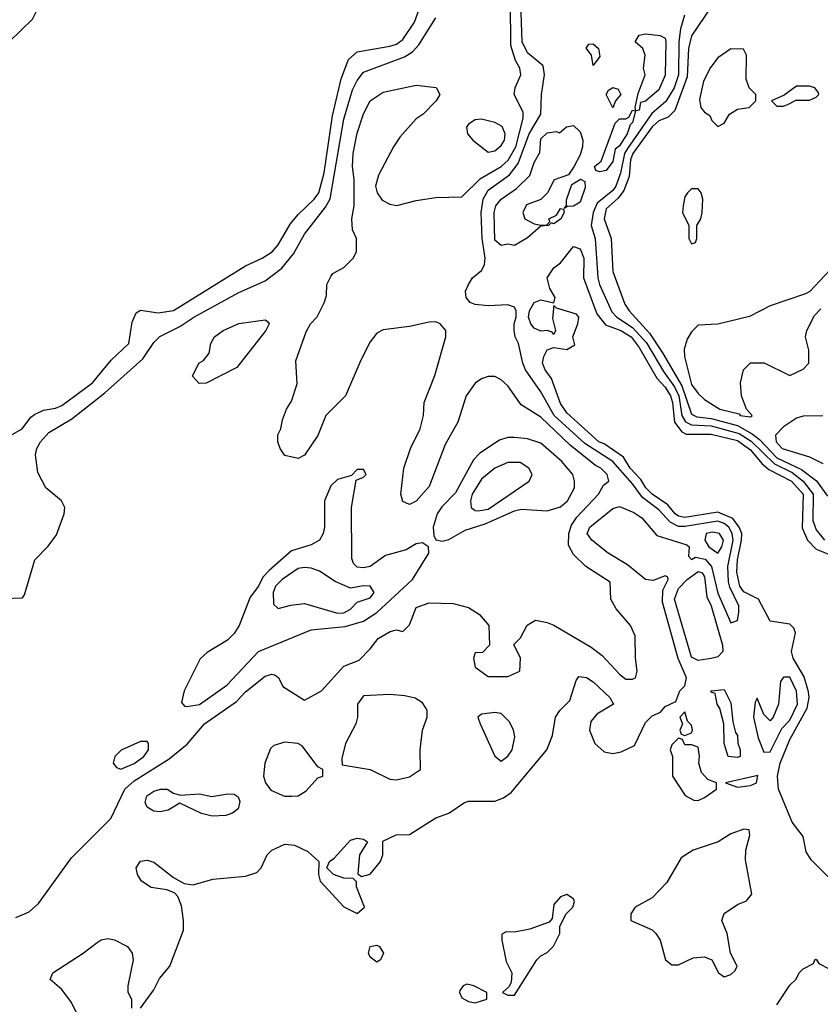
# Model space of a CAD drawing. Header units: inches. Extents: x 2380053 to 2584298, y 380219 to 546618.
# Tile 590 of 656: x 2512501 to 2514943, y 475754 to 478758. Entities that reach past the tile are written whole.
import ezdxf

# ---------------------------------------------------------------- set-up
doc = ezdxf.new("R2010")
doc.units = ezdxf.units.IN
doc.header["$MEASUREMENT"] = 0
doc.layers.add('C5417', color=7, linetype='Continuous')

msp = doc.modelspace()

# ---------------------------------------------------------------- linework, layer by layer
at = {"layer": 'C5417', "color": 2}
for points, elevation in [([(2512450, 477476.3), (2512509, 477510), (2512534.8, 477545.2), (2512546.3, 477553.7), (2512573.6, 477566.4), (2512610, 477572.4), (2512630, 477581.1), (2512723, 477650), (2512780.6, 477719.4), (2512834, 477770), (2512844.7, 477835.3), (2512856.4, 477863.6), (2512870, 477872), (2512923.8, 477863.8), (2512970, 477870.4), (2513190, 478006.7), (2513241.2, 478030), (2513271.6, 478050), (2513290, 478070.6), (2513325.8, 478134.2), (2513350, 478163.7), (2513399.7, 478210), (2513413.8, 478230), (2513430, 478291), (2513454.9, 478465.1), (2513482, 478578), (2513503.6, 478636.4), (2513530, 478660.3), (2513630, 478677.4), (2513650, 478683.6), (2513670, 478697.1), (2513705.7, 478750), (2513740.4, 478850)], 22), ([(2512469.1, 478690.9), (2512540.4, 478759.6), (2512566, 478810), (2512562, 478842), (2512550, 478846), (2512490, 478824)], 26), ([(2512490, 476018.4), (2512530, 476036.4), (2512558.8, 476061.2), (2512658.8, 476201.2), (2512779.6, 476320.4), (2512822, 476410), (2512850, 476435.2), (2512957, 476503), (2513012.1, 476547.9), (2513064.5, 476610), (2513162, 476678), (2513190, 476706.8), (2513250, 476754.8), (2513270, 476761), (2513278.8, 476758.8), (2513290.9, 476750.9), (2513303.5, 476723.5), (2513370, 476682), (2513422, 476710), (2513490, 476786), (2513536, 476804), (2513570, 476838), (2513594, 476870), (2513631.1, 476891.1), (2513650, 476896), (2513670, 476891.3), (2513690, 476912), (2513710, 476964.7), (2513750, 476978.8), (2513823.1, 476976.9), (2513870, 476964.7), (2513903.6, 476943.6), (2513932, 476910), (2513934, 476850), (2513912.7, 476827.3), (2513890, 476826), (2513884.7, 476810), (2513890, 476782), (2513930, 476754), (2513990, 476754), (2514026, 476770), (2514028, 476810), (2514008.4, 476851.6), (2514028.4, 476871.6), (2514049, 476911), (2514074.6, 476925.4), (2514110, 476919.1), (2514130, 476910.5), (2514243.7, 476843.7), (2514278, 476818), (2514330, 476760.7), (2514350, 476746), (2514370, 476745.5), (2514379, 476750), (2514384, 476770), (2514379, 476810), (2514378.6, 476878.6), (2514364, 476910), (2514320.2, 476960.2), (2514304, 476990), (2514302, 477042), (2514228, 477090), (2514190, 477126), (2514174.6, 477154.6), (2514176.2, 477190), (2514183.8, 477216.2), (2514200.1, 477239.9), (2514266, 477310), (2514282, 477338), (2514298, 477350), (2514292.7, 477370), (2514273.2, 477390), (2514257.5, 477397.5), (2514179.8, 477459.8), (2514090, 477545.6), (2514030, 477582.7), (2513990, 477641.2), (2513970, 477659.3), (2513950, 477669.3), (2513930, 477669.3), (2513910, 477662.7), (2513890, 477649.2), (2513863, 477610), (2513837.3, 477530), (2513798.5, 477461.5), (2513750, 477334), (2513710, 477289.2), (2513690, 477279), (2513670, 477288), (2513663.7, 477310), (2513673.2, 477390), (2513692.7, 477450), (2513722.7, 477510), (2513732.3, 477550), (2513735.1, 477590), (2513767.5, 477672.5), (2513800.9, 477790), (2513800.9, 477810), (2513784, 477830), (2513770, 477836.2), (2513750, 477835.6), (2513690, 477821.6), (2513610, 477812), (2513590, 477801.2), (2513570, 477775.3), (2513541.3, 477718.7), (2513494.8, 477610), (2513434.8, 477550), (2513410.4, 477489.6), (2513370, 477429), (2513350, 477419), (2513310, 477428.7), (2513295.3, 477450), (2513288.7, 477470), (2513288.9, 477491.1), (2513298, 477510), (2513303.1, 477536.9), (2513315.3, 477570), (2513330, 477594), (2513347.3, 477647.3), (2513343.1, 477716.9), (2513374.6, 477805.4), (2513388, 477830), (2513408.9, 477851.1), (2513430, 477894), (2513436.4, 477916.4), (2513438, 477950), (2513450, 477974), (2513456.4, 477983.6), (2513490, 478002), (2513518, 478030), (2513528, 478050), (2513528, 478090), (2513516.4, 478116.4), (2513514, 478150), (2513521.2, 478190), (2513521.2, 478270), (2513516, 478310), (2513518.4, 478350), (2513530, 478411.3), (2513550, 478471), (2513570, 478510.7), (2513610, 478537.3), (2513710, 478558), (2513771.3, 478551.3), (2513782, 478530), (2513771.3, 478510), (2513731.3, 478470), (2513710, 478455.3), (2513660.9, 478399.1), (2513640.7, 478370), (2513595.9, 478284.1), (2513586, 478250), (2513591, 478230), (2513607.1, 478207.1), (2513630, 478194.8), (2513650.9, 478190.9), (2513710, 478206.8), (2513770, 478216), (2513850, 478218), (2513906.3, 478273.7), (2513970, 478310.3), (2513990.5, 478329.5), (2514014.7, 478370), (2514037.1, 478457.1), (2514036.3, 478476.3), (2514009.5, 478530), (2514012.7, 478550), (2514029.4, 478590), (2514026.6, 478610), (2514013.2, 478633.2), (2513998.9, 478678.9), (2513998.2, 478810)], 14), ([(2512870, 475742), (2512910, 475798), (2512927.6, 475832.4), (2512959.3, 475870), (2513000.4, 475979.6), (2513001.2, 476010), (2512994.5, 476054.5), (2512983.2, 476083.2), (2512973.6, 476093.6), (2512950, 476102.7), (2512902, 476110), (2512873.2, 476130), (2512860.9, 476150), (2512856, 476170), (2512869.6, 476190.4), (2512890, 476193.4), (2512910, 476187.3), (2512970, 476141), (2513002.8, 476122.8), (2513030, 476118.8), (2513090, 476135.8), (2513190, 476144.4), (2513224.1, 476155.9), (2513237.2, 476170), (2513256, 476210), (2513270, 476224), (2513310, 476242), (2513339.1, 476239.1), (2513379.8, 476219.8), (2513414, 476190), (2513412, 476150), (2513418, 476130), (2513490, 476051), (2513530, 476031), (2513552.7, 476050), (2513528, 476112), (2513528, 476128), (2513518, 476138), (2513490, 476139), (2513458, 476150), (2513438, 476170), (2513446, 476190), (2513460.2, 476199.8), (2513510, 476254.8), (2513530, 476261), (2513550, 476258), (2513562, 476250), (2513538, 476210), (2513532, 476152), (2513543.6, 476143.6), (2513570, 476151.3), (2513602, 476190), (2513608.7, 476210), (2513608.4, 476251.6), (2513648.9, 476271.1), (2513690, 476272), (2513770, 476322.8), (2513810, 476337.3), (2513858, 476370), (2513870, 476374), (2513950, 476373.4), (2513976.3, 476383.7), (2514000.1, 476399.9), (2514109, 476530), (2514125.6, 476574.4), (2514135.3, 476630), (2514148.7, 476650), (2514179.3, 476680.7), (2514198, 476742), (2514206, 476754), (2514230, 476750.7), (2514250, 476737.3), (2514301, 476690), (2514312, 476670), (2514261.1, 476638.9), (2514243, 476617), (2514239.1, 476590), (2514254.8, 476550), (2514283.8, 476523.8), (2514310, 476518.8), (2514335.5, 476524.5), (2514376.5, 476543.5), (2514410, 476614), (2514430, 476634), (2514455.3, 476644.7), (2514470, 476662), (2514502, 476678), (2514514, 476710), (2514530, 476726), (2514534.5, 476750), (2514508.8, 476808.8), (2514461, 476981), (2514462.9, 477017.1), (2514478.4, 477050), (2514477.6, 477057.6), (2514470, 477060.9), (2514432.8, 477047.2), (2514409.8, 477049.8), (2514354.7, 477094.7), (2514296.3, 477130), (2514246.3, 477170), (2514231.5, 477190), (2514239.7, 477210), (2514310, 477266.7), (2514330, 477272.4), (2514374, 477254), (2514398.2, 477238.2), (2514444.1, 477184.1), (2514535.5, 477155.5), (2514542.4, 477150), (2514540.7, 477120.7), (2514550, 477111.3), (2514561.7, 477118.3), (2514591.8, 477111.8), (2514611, 477090), (2514630, 477008), (2514670, 476917.3), (2514690, 476924.7), (2514694.7, 476950), (2514694.3, 476970), (2514666.6, 477026.6), (2514663.1, 477043.1), (2514661.1, 477090), (2514676.7, 477170), (2514674.4, 477190), (2514663.7, 477210), (2514650, 477221.3), (2514630, 477227.9), (2514530, 477211.2), (2514510, 477212), (2514485.2, 477225.2), (2514450, 477262.2), (2514400.1, 477300.1), (2514370, 477341.8), (2514310, 477409.8), (2514224.5, 477464.5), (2514130.7, 477550), (2514090, 477622.4), (2514044, 477690), (2514035.8, 477710), (2514022.7, 477770), (2514012, 477790), (2514008.7, 477810), (2514008.7, 477830), (2514015.6, 477850), (2514015.6, 477870), (2514010, 477880.7), (2513990, 477887.8), (2513930, 477884.5), (2513890, 477889.3), (2513874.8, 477894.8), (2513862.7, 477910), (2513860.7, 477930), (2513869.7, 477950.3), (2513882, 477970), (2513910, 477992.7), (2513918.2, 478010), (2513920.7, 478030), (2513912, 478090), (2513909, 478170), (2513914.4, 478210), (2513930, 478237.7), (2513995.2, 478284.8), (2514021, 478319), (2514055.2, 478410), (2514090.8, 478470), (2514092.8, 478530), (2514102, 478590), (2514097.3, 478617.3), (2514050, 478656.9), (2514034, 478690), (2514029.9, 478809.9)], 10), ([(2514528.6, 478771.4), (2514516.3, 478730), (2514510.9, 478690), (2514510.1, 478590), (2514497.3, 478550), (2514471.2, 478508.8), (2514428.6, 478471.4), (2514354.5, 478365.5), (2514345.4, 478350), (2514333.5, 478290), (2514319, 478250), (2514310, 478236.4), (2514262.3, 478197.7), (2514250.2, 478170), (2514243.5, 478130), (2514256.5, 478090), (2514264.1, 477970), (2514269.3, 477950), (2514306.5, 477866.5), (2514322.3, 477850), (2514370, 477819), (2514412.5, 477772.5), (2514464.7, 477684.7), (2514498.3, 477638.3), (2514511.7, 477610), (2514520.8, 477550), (2514531.2, 477531.2), (2514550, 477521.4), (2514610, 477518.8), (2514695.7, 477495.7), (2514732.3, 477472.3), (2514802.8, 477402.8), (2514856.4, 477376.4), (2514890.5, 477350.5), (2514921.4, 477310), (2514920.2, 477230), (2514930, 477201.6), (2514955.8, 477170)], 10), ([(2514610, 478797), (2514550, 478709.2), (2514540.7, 478670), (2514536.7, 478583.3), (2514499.1, 478480.9), (2514479.2, 478460.8), (2514450, 478449.6), (2514430, 478430.9), (2514371.4, 478350), (2514364.1, 478330), (2514360, 478280), (2514343.3, 478236.6), (2514326.7, 478213.3), (2514290, 478180.7), (2514283.6, 478150), (2514304.6, 478090), (2514310.5, 477990), (2514346.7, 477890), (2514359.5, 477870), (2514421.6, 477801.6), (2514461.8, 477741.8), (2514520.6, 477640.6), (2514550, 477554.4), (2514566.2, 477546.2), (2514610, 477541), (2514690, 477519.6), (2514734.8, 477494.8), (2514757.1, 477477.1), (2514810, 477421.4), (2514885.3, 477385.3), (2514930.9, 477350.9), (2514964.5, 477304.5)], 14), ([(2512452.5, 476992.5), (2512510, 476994), (2512516.4, 477003.6), (2512547.6, 477110), (2512588.1, 477151.9), (2512613.8, 477186.2), (2512637.2, 477250), (2512639, 477270), (2512629.2, 477290), (2512581.2, 477330), (2512556.5, 477376.5), (2512549, 477430), (2512553.2, 477450), (2512564.5, 477470), (2512590, 477498), (2512659.8, 477540.2), (2512760.9, 477619.1), (2512876.4, 477723.6), (2512910, 477773.4), (2512928.5, 477791.5), (2512990, 477822), (2513032.3, 477850), (2513170, 477925.3), (2513250, 477961.3), (2513300.4, 477999.6), (2513336.4, 478043.6), (2513370, 478104), (2513433.6, 478186.4), (2513448.2, 478211.8), (2513490, 478454.8), (2513515.7, 478544.3), (2513530, 478572.7), (2513550, 478597.6), (2513675, 478645), (2513699.6, 478660.4), (2513718.6, 478681.4), (2513770, 478764)], 18), ([(2514990, 476119.1), (2514914.9, 476194.9), (2514899.5, 476219.5), (2514890, 476266), (2514857.2, 476310), (2514815.5, 476410), (2514811.9, 476450), (2514820.7, 476490), (2514850, 476561.3), (2514902.2, 476657.8), (2514909.1, 476690), (2514907, 476707), (2514893.5, 476753.5), (2514859.7, 476810), (2514855.1, 476830), (2514867.2, 476887.2), (2514862, 476902), (2514850, 476914), (2514790, 476922.7), (2514754, 476990), (2514710, 477012.6), (2514697.2, 477030), (2514687.8, 477072.2), (2514689.9, 477110), (2514702.4, 477170), (2514703.2, 477190), (2514695.6, 477210), (2514675.7, 477235.7), (2514630, 477255.5), (2514530, 477239.4), (2514510, 477242.9), (2514499.7, 477250), (2514477.9, 477277.9), (2514429.9, 477309.9), (2514411.1, 477330), (2514395.4, 477355.4), (2514362.4, 477390), (2514342.8, 477422.8), (2514284, 477464), (2514267.8, 477470), (2514170, 477558), (2514150, 477586.6), (2514122.9, 477662.9), (2514103.7, 477690), (2514096, 477710), (2514099.3, 477730), (2514110, 477751), (2514130, 477758), (2514170, 477751.3), (2514194, 477766), (2514188, 477790), (2514203.7, 477830), (2514206, 477850), (2514199.6, 477859.6), (2514138, 477878), (2514130, 477886), (2514126.4, 477846.4), (2514134.8, 477810), (2514130, 477798), (2514124.7, 477804.7), (2514109.3, 477809.3), (2514090, 477807.3), (2514070, 477816.9), (2514059.7, 477830), (2514052.9, 477850), (2514056, 477870), (2514070, 477895.5), (2514090, 477903), (2514130, 477894), (2514134, 477910), (2514118, 477938), (2514109.3, 477970), (2514130, 478001), (2514150, 478016), (2514190, 478066), (2514210, 478058.8), (2514222, 478030), (2514220.4, 477970), (2514260.9, 477860.9), (2514287.3, 477827.3), (2514334.4, 477810), (2514366, 477790), (2514390, 477758), (2514444.3, 477664.3), (2514470, 477636.5), (2514485.5, 477610), (2514492.1, 477590), (2514498, 477530), (2514520.5, 477500.5), (2514533.8, 477493.8), (2514610, 477493.7), (2514690, 477473.7), (2514730, 477445.5), (2514764.4, 477404.4), (2514786, 477386), (2514855.2, 477350), (2514890.2, 477310), (2514887.5, 477207.5), (2514903.2, 477170), (2514930, 477142.4), (2514996.1, 477116.1)], 6), ([(2514987.3, 478010), (2514910.9, 477929.1), (2514898, 477922), (2514790, 477885.2), (2514727.1, 477852.9), (2514630, 477828.7), (2514570, 477826), (2514550, 477806), (2514536.9, 477783.1), (2514527.1, 477752.9), (2514528.2, 477730), (2514550, 477644.9), (2514570, 477617.1), (2514590, 477599.1), (2514636, 477570), (2514695.3, 477555.3), (2514698, 477550), (2514730, 477546), (2514735.3, 477550), (2514718, 477570), (2514702, 477610), (2514699, 477650), (2514708.7, 477690), (2514730, 477711.3), (2514771.1, 477711.1), (2514850, 477672), (2514890, 477692), (2514908, 477710), (2514908, 477750), (2514898, 477790), (2514902, 477810), (2514924.7, 477855.3), (2514944.7, 477875.3)], 18), ([(2514950, 477549), (2514890, 477548.7), (2514870, 477542), (2514830, 477515.3), (2514806, 477490), (2514808.5, 477470), (2514826, 477450), (2514910, 477424.4), (2514950, 477404.4)], 18), ([(2512683.6, 475710), (2512659.6, 475759.6), (2512630, 475799.5), (2512594, 475830), (2512602, 475850), (2512695.3, 475910), (2512737.5, 475942.5), (2512750, 475950.8), (2512770, 475954.8), (2512790, 475950.7), (2512830, 475930.7), (2512844, 475910), (2512847.7, 475890), (2512830.8, 475810), (2512831, 475791), (2512842, 475770), (2512842, 475742)], 10), ([(2514810, 475752), (2514850, 475812), (2514869, 475831), (2514878, 475850), (2514890, 475862), (2514922, 475878), (2514926, 475890), (2514930, 475892), (2514938, 475878), (2514970, 475862)], 6)]:
    msp.add_lwpolyline(points, dxfattribs=dict(at, elevation=elevation))
for points, elevation in [([(2514380.4, 478480.4), (2514378, 478490), (2514386.8, 478533.2), (2514408.7, 478590), (2514404, 478610), (2514409, 478650), (2514402, 478670), (2514378, 478690), (2514390, 478711), (2514410, 478714.8), (2514454, 478710), (2514470, 478702), (2514471.6, 478691.5), (2514470, 478588.7), (2514450, 478543.7), (2514410, 478509.5), (2514394.8, 478505.2), (2514390, 478482)], 6), ([(2514250, 478618), (2514244.5, 478650), (2514229.1, 478670.9), (2514236.4, 478683.6), (2514250, 478684), (2514266.8, 478670), (2514270, 478646)], 6), ([(2514670, 478668.7), (2514630, 478642), (2514607.9, 478612.1), (2514586, 478570), (2514574.8, 478514.8), (2514578.8, 478490), (2514590, 478476), (2514606, 478466), (2514612, 478450), (2514630, 478432), (2514650, 478442), (2514666, 478470), (2514690, 478484.7), (2514726, 478490), (2514746, 478510), (2514746, 478530), (2514726, 478550), (2514716.4, 478576.4), (2514718, 478650), (2514708, 478668)], 18), ([(2514310, 478488.7), (2514289.5, 478530), (2514297.2, 478542.8), (2514310, 478550.8), (2514326, 478546), (2514334.8, 478530), (2514318, 478510)], 6), ([(2514910, 478555.3), (2514870, 478555.3), (2514832.7, 478527.3), (2514794, 478510), (2514810, 478494), (2514830, 478494), (2514850, 478502), (2514868, 478512), (2514910, 478512), (2514930, 478522), (2514938, 478530), (2514936.4, 478536.4), (2514926, 478550)], 18), ([(2514270, 478294), (2514258, 478298), (2514254, 478310), (2514274, 478326), (2514317.5, 478442.5), (2514330, 478456), (2514350, 478456), (2514359.3, 478460.7), (2514370, 478482), (2514379.6, 478479.6), (2514370, 478444), (2514363, 478437), (2514353.6, 478410), (2514330, 478373.6), (2514317.4, 478362.6), (2514310, 478325.2), (2514290, 478298)], 6), ([(2513910, 478454), (2513890, 478452.3), (2513870, 478439), (2513864, 478430), (2513867.3, 478410), (2513882.8, 478390), (2513930, 478354), (2513950, 478358), (2513970, 478374), (2513979.6, 478390), (2513981.6, 478410), (2513972.3, 478432.3), (2513950, 478444.5)], 18), ([(2514090, 478131), (2514108.4, 478131.6), (2514118, 478142), (2514115.3, 478150), (2514138, 478162), (2514150, 478182), (2514159.6, 478179.6), (2514162, 478170), (2514151.3, 478150), (2514130, 478135.3), (2514122, 478138), (2514114, 478130), (2514090, 478128), (2514050, 478092.7), (2514010, 478069.3), (2513990, 478073.2), (2513970, 478069.3), (2513950, 478085.2), (2513948.5, 478170), (2513953.2, 478190), (2513969.4, 478210), (2514016.6, 478243.4), (2514056.9, 478283.1), (2514070, 478322), (2514087, 478353), (2514090, 478394), (2514110, 478413), (2514136.9, 478416.9), (2514147.3, 478412.7), (2514168.4, 478431.6), (2514190, 478434.8), (2514210, 478416), (2514218.8, 478390), (2514218, 478370), (2514210, 478346), (2514191, 478309), (2514175.3, 478284.7), (2514131, 478269), (2514110.7, 478229.3), (2514090.6, 478209.4), (2514046.8, 478193.2), (2514036, 478170), (2514042, 478150), (2514070, 478134.8)], 6), ([(2514162, 478182), (2514168.7, 478191.3), (2514168.7, 478208.7), (2514185.2, 478254.8), (2514211.1, 478271.1), (2514224.7, 478264.7), (2514226, 478246), (2514210, 478201.2), (2514190, 478189), (2514171.6, 478188.4)], 6), ([(2514570, 478242), (2514550, 478242), (2514538, 478230), (2514530, 478218), (2514524, 478190), (2514522.8, 478170), (2514542, 478130), (2514542, 478090), (2514550, 478074), (2514562, 478078), (2514566, 478090), (2514566, 478130), (2514578, 478150), (2514582, 478170), (2514584, 478210), (2514579, 478230)], 18), ([(2513048.4, 477648.4), (2513028, 477670), (2513048, 477710), (2513062, 477718), (2513079, 477741), (2513084, 477770), (2513095.3, 477790), (2513122, 477810), (2513170, 477830.7), (2513250, 477842), (2513256.9, 477836.9), (2513262, 477830), (2513252, 477810), (2513163.6, 477696.4), (2513070, 477648.7)], 14), ([(2514010, 477483.6), (2513990, 477482.9), (2513964.9, 477475.1), (2513904.6, 477435.4), (2513884.9, 477415.1), (2513830, 477314.5), (2513788.3, 477271.7), (2513774.6, 477250), (2513762.4, 477210), (2513764.5, 477184.5), (2513770.7, 477170.7), (2513790, 477166.8), (2513810, 477172.4), (2513859.5, 477200.5), (2513920.3, 477219.7), (2514010, 477259.5), (2514030, 477264.9), (2514110, 477259.5), (2514150, 477272.2), (2514171.3, 477290), (2514192.8, 477330), (2514193.3, 477350), (2514187.6, 477370), (2514154, 477410), (2514090, 477466), (2514050, 477478.7)], 18), ([(2513990, 477407.3), (2513950.7, 477390), (2513910, 477356.3), (2513881.3, 477310), (2513876, 477290), (2513878.4, 477270), (2513890, 477260.3), (2513899.2, 477259.2), (2513930, 477264.2), (2514055.3, 477350), (2514064, 477370), (2514054, 477390), (2514027, 477407)], 22), ([(2513550, 477386), (2513530, 477386), (2513512.7, 477367.3), (2513470, 477355.3), (2513450, 477335.3), (2513430.5, 477289.5), (2513430.5, 477209.5), (2513426.8, 477190), (2513416, 477170), (2513390, 477156), (2513330, 477137), (2513262.5, 477077.5), (2513243.2, 477056.8), (2513230, 477029.5), (2513204.4, 476995.6), (2513170.4, 476910), (2513154.9, 476885.1), (2513134.9, 476865.1), (2513072.8, 476827.2), (2513052, 476808), (2513002.4, 476710), (2512994.8, 476674.8), (2513003.8, 476663.8), (2513010, 476663), (2513050, 476668.8), (2513132.9, 476727.1), (2513229.8, 476830.2), (2513390, 476896.3), (2513493.9, 476906.1), (2513550, 476922.7), (2513590.7, 476949.3), (2513698.7, 477050), (2513748.7, 477130), (2513748, 477150), (2513730, 477162), (2513710, 477159), (2513679.9, 477140.1), (2513617.3, 477122.7), (2513570, 477089.7), (2513550, 477085.1), (2513530, 477088), (2513518.9, 477098.9), (2513514, 477114), (2513513.2, 477270), (2513527.3, 477352.7), (2513550, 477362), (2513558, 477370)], 18), ([(2514614.2, 477194.2), (2514594.8, 477190), (2514590.4, 477170), (2514602.4, 477150), (2514630, 477130.7), (2514642.9, 477150), (2514647.3, 477170), (2514635.6, 477190)], 14), ([(2513370, 477086.6), (2513350, 477083.5), (2513301.6, 477050), (2513281.7, 477030), (2513274, 477010), (2513274.8, 476974.8), (2513290, 476961), (2513327.9, 476972.1), (2513370, 476977), (2513470, 476946.9), (2513490, 476948), (2513510, 476959.3), (2513530, 476980.7), (2513570, 476994), (2513582, 477010), (2513570, 477029.2), (2513550, 477031.1), (2513510, 477023.7), (2513463.5, 477043.5), (2513415.1, 477075.1), (2513390, 477084.7)], 22), ([(2514570, 476802.6), (2514550, 476812.7), (2514498, 476990), (2514510, 477023), (2514536.2, 477050), (2514570, 477074.3), (2514582.8, 477070), (2514590, 477058), (2514597.1, 476997.1), (2514610.2, 476970), (2514644.4, 476850), (2514645.5, 476830), (2514630, 476814.5), (2514610, 476808.5)], 6), ([(2514830, 476752.3), (2514820.9, 476739.1), (2514814.9, 476670), (2514798.8, 476630), (2514790, 476619), (2514770, 476638), (2514750, 476688), (2514744, 476676), (2514739.3, 476630), (2514753.4, 476566.6), (2514770, 476522.8), (2514790, 476524), (2514825.1, 476594.9), (2514850, 476621.3), (2514872.7, 476670), (2514870, 476709), (2514850, 476751.8)], 10), ([(2513630, 476699.5), (2513550, 476695.3), (2513531.3, 476670), (2513531, 476630), (2513526, 476610), (2513494.8, 476550), (2513483.6, 476503.6), (2513484.7, 476484.7), (2513570, 476470.7), (2513630, 476440.7), (2513650, 476439.1), (2513690, 476447.7), (2513724, 476470), (2513722, 476530), (2513729.6, 476590), (2513743.7, 476630), (2513743.7, 476650), (2513739.1, 476659.1), (2513730, 476673.2), (2513707.5, 476687.5), (2513675.3, 476695.3)], 14), ([(2514690, 476506.6), (2514662, 476510), (2514649.2, 476550), (2514649, 476610), (2514636.4, 476656.4), (2514628, 476670), (2514622, 476702), (2514610, 476706), (2514610, 476710.8), (2514650, 476714), (2514670, 476674), (2514676, 476616), (2514683.6, 476583.6), (2514690, 476574), (2514690.7, 476550.7), (2514698, 476530), (2514698, 476510)], 6), ([(2513950, 476644.5), (2513910, 476639.3), (2513898.8, 476630), (2513905.5, 476610), (2513950, 476511), (2513970, 476496), (2513990, 476510.7), (2514002.9, 476530), (2514011.5, 476570), (2514007.3, 476590), (2513995.4, 476615.4), (2513970, 476640.9)], 14), ([(2514530, 476646), (2514514, 476630), (2514522, 476610), (2514514, 476590), (2514518, 476578), (2514530, 476574), (2514550, 476582), (2514553.2, 476590), (2514550, 476606), (2514538, 476618)], 10), ([(2512870, 476556), (2512810.7, 476529.3), (2512791.3, 476510), (2512786, 476490), (2512796, 476476), (2512810, 476471), (2512850, 476488.8), (2512879.5, 476510), (2512894.5, 476530), (2512894, 476550), (2512890, 476555.3)], 18), ([(2513310, 476553.2), (2513276.4, 476543.6), (2513266.1, 476533.9), (2513248.7, 476490), (2513244.9, 476450), (2513250.4, 476430), (2513267.6, 476407.6), (2513308.9, 476388.9), (2513330, 476388.5), (2513350, 476390.4), (2513374.5, 476405.5), (2513410, 476444.7), (2513426, 476450), (2513426, 476470), (2513410, 476478), (2513362.7, 476542.7), (2513349.4, 476549.4)], 14), ([(2514510, 476566), (2514490, 476546), (2514484.7, 476530), (2514492, 476510), (2514492, 476450), (2514530.7, 476390.7), (2514556.9, 476376.9), (2514570, 476376), (2514590, 476384.7), (2514626, 476410), (2514626, 476430), (2514599.3, 476439.3), (2514580.7, 476460.7), (2514572.3, 476490), (2514574.5, 476510), (2514570, 476538), (2514550, 476546), (2514530, 476546), (2514522, 476562)], 10), ([(2514752.1, 476452.1), (2514654, 476430), (2514690, 476416), (2514730, 476421), (2514748, 476430)], 10), ([(2512991.6, 476391.6), (2513050, 476396), (2513087.5, 476387.5), (2513136.3, 476396.3), (2513155.5, 476395.5), (2513167.3, 476387.3), (2513172.8, 476372.8), (2513167.3, 476350), (2513150, 476337), (2513130, 476329.7), (2513088.3, 476328.3), (2513056, 476336), (2512990, 476368), (2512953.7, 476346.3), (2512930, 476341.2), (2512910, 476342.7), (2512890, 476355.3), (2512883.7, 476370), (2512889.3, 476390), (2512910, 476404), (2512930.6, 476410.6), (2512950.6, 476410.6), (2512970, 476398)], 10), ([(2514710, 476288), (2514670, 476274), (2514631, 476250), (2514555.5, 476224.5), (2514518.8, 476201.2), (2514474.2, 476125.8), (2514430, 476079), (2514378, 476050), (2514364.7, 476030), (2514364.7, 476010), (2514430, 475981), (2514441, 475970), (2514454.8, 475950), (2514470.8, 475890), (2514490, 475874), (2514510, 475874), (2514555.3, 475895.3), (2514590, 475898.8), (2514612, 475890), (2514632, 475850), (2514650, 475838), (2514670, 475844.7), (2514683.1, 475856.9), (2514688.7, 475870), (2514668.7, 475910), (2514659, 475970), (2514642, 476010), (2514650, 476031.3), (2514690, 476058), (2514718, 476070), (2514734, 476090), (2514714.2, 476194.2), (2514715.9, 476224.1), (2514728, 476270), (2514726, 476286)], 10), ([(2514170, 476088.7), (2514150, 476082), (2514130, 476058), (2514124.7, 476015.3), (2514116, 476004), (2514057.3, 475982.7), (2514010, 475974), (2513984.7, 475975.3), (2513972, 475968), (2513971.3, 475950), (2513984.9, 475884.9), (2514002, 475850), (2513999.6, 475820.4), (2513992.7, 475807.3), (2513974, 475790), (2513990, 475782), (2514010, 475782), (2514078, 475890), (2514090, 475902), (2514110, 475912), (2514128.9, 475931.1), (2514148, 475970), (2514148, 475992), (2514168, 476030), (2514188, 476050), (2514193.6, 476066.4), (2514190, 476075.3)], 10), ([(2513590, 475882), (2513570, 475898), (2513565.2, 475910), (2513569.6, 475930.4), (2513590, 475934.8), (2513598, 475930), (2513610.7, 475910), (2513602, 475890)], 6), ([(2513864.7, 475815.3), (2513854, 475810), (2513843.6, 475796.4), (2513842, 475790), (2513850, 475774), (2513870, 475762), (2513890, 475758), (2513910, 475764.7), (2513926, 475770), (2513926, 475790), (2513886, 475810)], 10)]:
    msp.add_lwpolyline(points, close=True, dxfattribs=dict(at, elevation=elevation))

doc.saveas('drawing.dxf')
